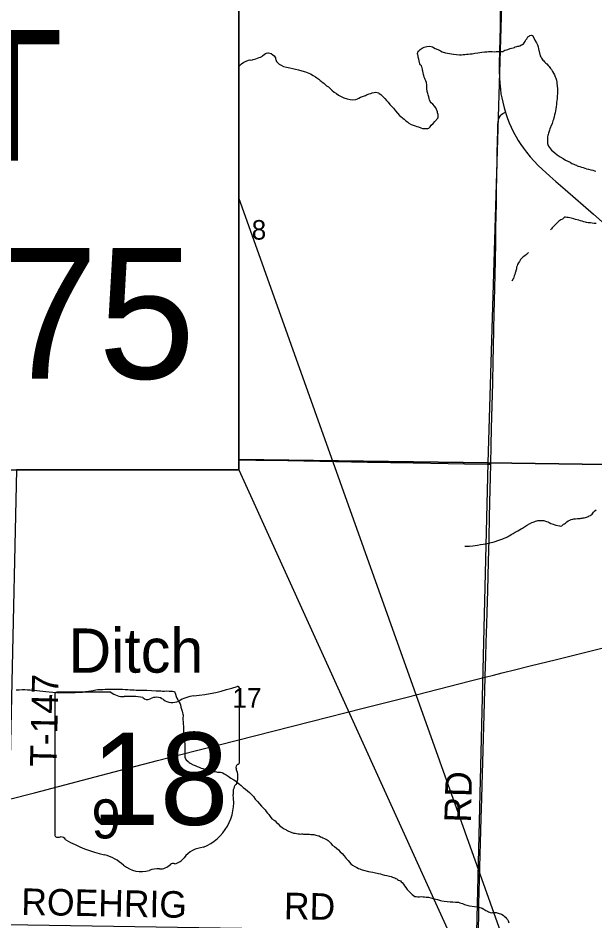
# Model space of a CAD drawing. Extents: x 2.4 to 73.1, y 4.5 to 25.6.
# Drawn here: x 34.07 to 34.688, y 23.109 to 24.076 of the extents above; entities that cross this region are included whole.
import ezdxf

# ---------------------------------------------------------------- set-up
doc = ezdxf.new("R2010")
doc.units = 0
for name, color, linetype in [('GM_X_Minor_River', 7, 'Continuous'), ('GM_X_Minor_River_Text', 7, 'Continuous'), ('GM_X_Section', 7, 'Continuous'), ('GM_X_Section_Text', 7, 'Continuous'), ('GM_X_State_Location', 7, 'Continuous'), ('GM_X_State_Route', 7, 'Continuous'), ('GM_X_State_Shield', 7, 'Continuous'), ('GM_X_Township_Road', 7, 'Continuous'), ('GM_X_Township_Road_Text', 7, 'Continuous'), ('SH_Text', 7, 'Continuous')]:
    doc.layers.add(name, color=color, linetype=linetype)

msp = doc.modelspace()

# ---------------------------------------------------------------- linework, layer by layer
at = {"layer": 'GM_X_Minor_River'}
for points in [[(34.60428, 24.04537), (34.60543, 24.04572), (34.60657, 24.04588), (34.60753, 24.04604), (34.60927, 24.04714), (34.61042, 24.04768), (34.61138, 24.04822), (34.61236, 24.04934), (34.61335, 24.05083), (34.61356, 24.05177), (34.61415, 24.05271), (34.61494, 24.05383), (34.61632, 24.05569), (34.61748, 24.05661), (34.61845, 24.05735), (34.61997, 24.0575), (34.62111, 24.05728), (34.62256, 24.05477), (34.62383, 24.05208), (34.62547, 24.04938), (34.62636, 24.04708), (34.62707, 24.04517), (34.62758, 24.04288), (34.62949, 24.03561), (34.63003, 24.03446), (34.63094, 24.03292), (34.63222, 24.03099), (34.63315, 24.03001), (34.63407, 24.02904), (34.63556, 24.02767), (34.63668, 24.02688), (34.63796, 24.02514), (34.63888, 24.02398), (34.63962, 24.02301), (34.64035, 24.02204), (34.64165, 24.02068), (34.64273, 24.01857), (34.64365, 24.01702), (34.64455, 24.01529), (34.64544, 24.01299), (34.64616, 24.01145), (34.64668, 24.00935), (34.64719, 24.00706), (34.64734, 24.00535), (34.64749, 24.00383), (34.64765, 24.00268), (34.6478, 24.00097), (34.64775, 23.99907), (34.64789, 23.99717), (34.64784, 23.99508), (34.64758, 23.99224), (34.64752, 23.98978), (34.64727, 23.9875), (34.64703, 23.98561), (34.64678, 23.98334), (34.64654, 23.98107), (34.6461, 23.9788), (34.64586, 23.97672), (34.64542, 23.97445), (34.64479, 23.97219), (34.64437, 23.9703), (34.64395, 23.96898), (34.64353, 23.96729), (34.64311, 23.96578), (34.6427, 23.96446), (34.64229, 23.96314), (34.64088, 23.95995), (34.64047, 23.95901), (34.63986, 23.95732), (34.63925, 23.95581), (34.63884, 23.95468), (34.63841, 23.95261), (34.63781, 23.95129), (34.6374, 23.94998), (34.63718, 23.94884), (34.63715, 23.9477), (34.6371, 23.946), (34.63706, 23.94429), (34.63722, 23.94296), (34.63737, 23.94143), (34.63773, 23.94047), (34.63844, 23.93875), (34.63954, 23.9372), (34.64046, 23.93585), (34.64156, 23.93449), (34.64286, 23.93332), (34.64491, 23.93156), (34.6477, 23.9294), (34.65069, 23.92724), (34.65387, 23.92545), (34.65649, 23.92386), (34.65912, 23.92265), (34.66137, 23.92146), (34.66324, 23.92027), (34.6655, 23.91945), (34.667, 23.91885), (34.66812, 23.91825), (34.66906, 23.91784), (34.67019, 23.91744), (34.6717, 23.91683), (34.67358, 23.91621)], [(34.50729, 23.95766), (34.509, 23.9578), (34.51015, 23.95796), (34.51151, 23.95926), (34.51251, 23.96113), (34.51465, 23.96317), (34.5166, 23.9652), (34.51973, 23.96873), (34.52013, 23.96967), (34.52001, 23.97252), (34.51949, 23.97443), (34.51932, 23.97539), (34.51773, 23.97979), (34.51626, 23.98173), (34.51459, 23.98367), (34.51255, 23.98524), (34.51144, 23.9866), (34.51091, 23.98832), (34.51057, 23.98966), (34.51023, 23.99138), (34.50969, 23.99272), (34.50934, 23.99387), (34.509, 23.99521), (34.50848, 23.99731), (34.50818, 24.00054), (34.50805, 24.00301), (34.50789, 24.00397), (34.50758, 24.00682), (34.50687, 24.00855), (34.50634, 24.01027), (34.50579, 24.01123), (34.50526, 24.01277), (34.50492, 24.01429), (34.50457, 24.01563), (34.50424, 24.01735), (34.5039, 24.01888), (34.50355, 24.02022), (34.50339, 24.02136), (34.50304, 24.02251), (34.50268, 24.02347), (34.50214, 24.02462), (34.50141, 24.02578), (34.50068, 24.02674), (34.50033, 24.02827), (34.49981, 24.02999), (34.49928, 24.03172), (34.49894, 24.03305), (34.49877, 24.0342), (34.49861, 24.03534), (34.49845, 24.03629), (34.49811, 24.03782), (34.49874, 24.04046), (34.49971, 24.0412), (34.50088, 24.04231), (34.50184, 24.04285), (34.503, 24.04358), (34.50512, 24.04467), (34.50799, 24.04554), (34.51084, 24.04585), (34.51274, 24.04561), (34.51424, 24.045), (34.51517, 24.04422), (34.51686, 24.04342), (34.52156, 24.0414), (34.52268, 24.0408), (34.52456, 24.03981), (34.52795, 24.03877), (34.5323, 24.0379), (34.53665, 24.03722), (34.53987, 24.03676), (34.5429, 24.03668), (34.54423, 24.03665), (34.54518, 24.03662), (34.54689, 24.03677), (34.54861, 24.03691), (34.55032, 24.03725), (34.55223, 24.03739), (34.55451, 24.03752), (34.5566, 24.03766), (34.55928, 24.03816), (34.56252, 24.03884), (34.56691, 24.03948), (34.56976, 24.03979), (34.57224, 24.03992), (34.57395, 24.04006), (34.57528, 24.04003), (34.57661, 24.04), (34.57812, 24.03996), (34.58002, 24.03991), (34.58231, 24.04004), (34.58477, 24.03998), (34.58649, 24.04012), (34.58781, 24.04009), (34.58934, 24.04024), (34.59165, 24.04151), (34.59337, 24.04204), (34.5949, 24.04219), (34.5972, 24.04327), (34.60179, 24.04448), (34.60275, 24.04503), (34.60428, 24.04537)], [(34.31958, 24.03098), (34.3213, 24.03132), (34.32225, 24.03149), (34.32359, 24.03183), (34.32493, 24.03237), (34.32666, 24.03308), (34.32857, 24.0336), (34.32992, 24.03414), (34.33126, 24.03467), (34.33223, 24.0356), (34.33417, 24.03726), (34.33591, 24.03816), (34.33763, 24.03869), (34.33858, 24.03885), (34.34009, 24.03843), (34.34122, 24.03784), (34.34328, 24.03665), (34.34439, 24.03548), (34.34604, 24.03335), (34.34602, 24.0324), (34.34618, 24.03144), (34.34654, 24.03049), (34.34708, 24.02933), (34.34838, 24.02797), (34.34986, 24.0266), (34.35192, 24.02541), (34.35455, 24.02421), (34.35775, 24.02317), (34.36134, 24.02251), (34.36456, 24.02186), (34.36739, 24.02122), (34.3706, 24.02057), (34.37418, 24.01953), (34.37814, 24.01829), (34.3834, 24.01607), (34.3864, 24.01428), (34.38864, 24.01289), (34.39014, 24.01191), (34.39126, 24.01112), (34.39238, 24.01033), (34.39368, 24.00916), (34.3948, 24.00837), (34.39591, 24.00739), (34.39759, 24.00621), (34.39889, 24.00504), (34.40056, 24.00329), (34.40281, 24.00228), (34.40429, 24.00072), (34.40633, 23.99858), (34.40894, 23.99662), (34.41136, 23.99504), (34.41341, 23.99347), (34.41623, 23.99207), (34.41923, 23.99047), (34.42262, 23.98943), (34.42583, 23.98859), (34.42886, 23.98852), (34.4321, 23.98881), (34.43383, 23.98953), (34.43537, 23.99025), (34.4371, 23.99134), (34.43921, 23.99205), (34.44112, 23.99257), (34.44247, 23.99311), (34.44343, 23.99384), (34.44612, 23.99472), (34.44803, 23.99524), (34.44937, 23.99578), (34.45166, 23.99629), (34.45357, 23.99643), (34.45489, 23.9962), (34.45621, 23.99579), (34.45714, 23.9952), (34.45882, 23.99402), (34.46105, 23.99187), (34.4629, 23.98993), (34.46493, 23.98779), (34.4666, 23.98584), (34.46844, 23.98352), (34.47066, 23.98137), (34.47232, 23.97943), (34.47434, 23.97672), (34.47674, 23.974), (34.47877, 23.97167), (34.48045, 23.9703), (34.48157, 23.96951), (34.4823, 23.96855), (34.48361, 23.96775), (34.48454, 23.96678), (34.48565, 23.9658), (34.48734, 23.96481), (34.48882, 23.96344), (34.49107, 23.96206), (34.49332, 23.96105), (34.49539, 23.96043), (34.49728, 23.95981), (34.49898, 23.95939), (34.50161, 23.95837), (34.5035, 23.95775), (34.50558, 23.95751), (34.50729, 23.95766)], [(34.30663, 24.02363), (34.30727, 24.02465), (34.3096, 24.02687), (34.31211, 24.02852), (34.31461, 24.02978), (34.3171, 24.03067), (34.31844, 24.03101), (34.31958, 24.03098)], [(34.67358, 23.91621), (34.67547, 23.91578), (34.67716, 23.91517), (34.67905, 23.91455), (34.68113, 23.91412), (34.68377, 23.91348), (34.68584, 23.91286), (34.68754, 23.91225), (34.68905, 23.91183)], [(34.66384, 23.86122), (34.66101, 23.86205), (34.6593, 23.86228), (34.65779, 23.86251), (34.65665, 23.86254), (34.65532, 23.86257), (34.65338, 23.86072), (34.65164, 23.85982), (34.65049, 23.85909), (34.64952, 23.85835), (34.64855, 23.85781), (34.64758, 23.85669), (34.6464, 23.85539), (34.64504, 23.8541), (34.64387, 23.85299), (34.64309, 23.85206), (34.64231, 23.85113), (34.64152, 23.8502), (34.64036, 23.84909)], [(34.68935, 23.85601), (34.68707, 23.85607), (34.68498, 23.85631), (34.68328, 23.85654), (34.68196, 23.85677), (34.68063, 23.8568), (34.67911, 23.85703), (34.6778, 23.85744), (34.67629, 23.85786), (34.67421, 23.85848), (34.67251, 23.85891), (34.67063, 23.85933), (34.66893, 23.85976), (34.66723, 23.86037), (34.66553, 23.86079), (34.66384, 23.86122)], [(34.61677, 23.82502), (34.61462, 23.82279), (34.61306, 23.82131), (34.61114, 23.82022), (34.60958, 23.81874), (34.6084, 23.81726), (34.60721, 23.81539), (34.60622, 23.8137), (34.60523, 23.81202), (34.60462, 23.81052), (34.6042, 23.80901), (34.60397, 23.80731), (34.60356, 23.80618), (34.60294, 23.80392), (34.60253, 23.80298), (34.60212, 23.80147), (34.6017, 23.79996), (34.60128, 23.79845), (34.60068, 23.79714), (34.60027, 23.7962), (34.59967, 23.79508), (34.59928, 23.79452), (34.59967, 23.79508)], [(34.54879, 23.51048), (34.54917, 23.51047), (34.55088, 23.51043), (34.55354, 23.51055), (34.55716, 23.51084), (34.56211, 23.51147), (34.56555, 23.51215), (34.56822, 23.51265), (34.57051, 23.51297), (34.57261, 23.5133), (34.57413, 23.51364), (34.57547, 23.51398), (34.577, 23.51432), (34.57872, 23.51466), (34.58025, 23.515), (34.58523, 23.51696), (34.58715, 23.51767), (34.58926, 23.51838), (34.59099, 23.51909), (34.5929, 23.51961), (34.59425, 23.52034), (34.5954, 23.52107), (34.59675, 23.52179), (34.59849, 23.52289), (34.60042, 23.52398), (34.60254, 23.52525), (34.60543, 23.52689), (34.60735, 23.52798), (34.60909, 23.52888), (34.61044, 23.52961), (34.61159, 23.53034), (34.61275, 23.53107), (34.61372, 23.5318), (34.61488, 23.53253), (34.61603, 23.53307), (34.617, 23.53381), (34.61796, 23.53435), (34.62027, 23.53562), (34.62181, 23.53615), (34.62296, 23.5365), (34.62449, 23.53704), (34.62583, 23.53738), (34.62678, 23.53774), (34.62869, 23.53788), (34.63059, 23.53783), (34.63153, 23.53781), (34.63248, 23.53778), (34.63343, 23.53776), (34.63513, 23.53733), (34.63626, 23.53693), (34.63758, 23.53651), (34.63908, 23.53572), (34.64095, 23.53472), (34.64321, 23.5339), (34.64491, 23.53329), (34.64604, 23.53288), (34.65019, 23.53202), (34.65114, 23.5318), (34.65248, 23.53234), (34.65442, 23.53381), (34.65538, 23.53435), (34.65654, 23.53508), (34.65809, 23.53656), (34.65926, 23.53767), (34.66118, 23.53838), (34.66271, 23.53891), (34.66424, 23.53925), (34.66558, 23.5396), (34.66729, 23.53974), (34.6692, 23.54008), (34.67091, 23.54003), (34.67205, 23.54019), (34.67319, 23.54035), (34.67434, 23.54052), (34.67529, 23.54068), (34.67663, 23.54084), (34.67777, 23.54119), (34.67892, 23.54154), (34.68007, 23.54189), (34.68103, 23.54224), (34.68199, 23.54279), (34.68315, 23.54333), (34.68411, 23.54406), (34.68508, 23.5448), (34.68665, 23.54666), (34.68783, 23.54834), (34.68938, 23.54943)], [(34.06836, 23.3564), (34.07159, 23.35651)], [(34.07159, 23.35651), (34.07464, 23.35681), (34.07749, 23.35674), (34.08033, 23.35667), (34.08318, 23.35641), (34.0864, 23.35613), (34.09057, 23.35584), (34.09379, 23.35557), (34.09701, 23.35511), (34.10023, 23.35483), (34.10364, 23.35456), (34.10762, 23.35408), (34.11141, 23.35379), (34.11521, 23.35369), (34.11901, 23.35379), (34.12262, 23.35369), (34.12642, 23.35379), (34.13155, 23.35385), (34.13554, 23.35412), (34.13934, 23.35422), (34.14258, 23.3547), (34.14563, 23.35501), (34.14811, 23.35532), (34.15078, 23.35601), (34.15346, 23.35652), (34.15593, 23.35683), (34.15859, 23.35695), (34.16126, 23.35708), (34.16354, 23.35721), (34.16658, 23.35713), (34.16905, 23.35726), (34.17133, 23.3572), (34.1738, 23.35733), (34.17627, 23.35726), (34.17911, 23.35719), (34.18215, 23.35711), (34.18519, 23.35704), (34.18785, 23.35697), (34.19031, 23.35672), (34.1924, 23.35666), (34.19467, 23.35641), (34.19676, 23.35636), (34.19903, 23.3563), (34.20169, 23.35624), (34.20492, 23.35615), (34.20833, 23.35607), (34.21839, 23.35562), (34.22105, 23.35555), (34.22333, 23.3555), (34.22503, 23.35526), (34.22731, 23.3552), (34.22978, 23.35533), (34.23206, 23.35527), (34.23319, 23.35524), (34.23471, 23.35521), (34.23585, 23.35499), (34.23698, 23.35477), (34.23793, 23.35474), (34.23881, 23.35187), (34.2397, 23.34957), (34.24041, 23.34747), (34.24132, 23.34592), (34.24223, 23.34457), (34.24296, 23.34341), (34.24387, 23.34168), (34.24422, 23.34034), (34.24473, 23.33805), (34.24543, 23.33595), (34.24595, 23.33385), (34.24647, 23.33193), (34.24663, 23.3306), (34.24698, 23.32945), (34.24695, 23.32831), (34.24692, 23.32699), (34.24688, 23.32566), (34.24685, 23.32414), (34.247, 23.32262), (34.24695, 23.32072), (34.24742, 23.31672), (34.24739, 23.31539), (34.24734, 23.3135), (34.24746, 23.31102), (34.24778, 23.30836), (34.2479, 23.3057), (34.24841, 23.30322), (34.24873, 23.30074), (34.24886, 23.29865), (34.24898, 23.2958), (34.24892, 23.29333), (34.24885, 23.29068), (34.2488, 23.28878), (34.24894, 23.28688), (34.24891, 23.28555), (34.24887, 23.28403), (34.25033, 23.28171), (34.25237, 23.27976), (34.25368, 23.27878), (34.2548, 23.27818), (34.2578, 23.2764), (34.25987, 23.27559), (34.26212, 23.27439)], [(34.26212, 23.27439), (34.26437, 23.27357), (34.26644, 23.27276), (34.26833, 23.27233), (34.27436, 23.27047), (34.27606, 23.27005), (34.27776, 23.26963), (34.28003, 23.26919), (34.28135, 23.26896), (34.28268, 23.26874), (34.284, 23.26852), (34.28533, 23.26848), (34.28703, 23.26825), (34.28836, 23.26803), (34.28948, 23.26762), (34.29117, 23.26662), (34.29323, 23.26543), (34.29547, 23.26405), (34.29808, 23.26189), (34.30146, 23.26029), (34.30333, 23.2591), (34.30463, 23.25793), (34.30593, 23.25676), (34.30741, 23.25558), (34.30927, 23.25401), (34.31151, 23.25206), (34.31392, 23.2501), (34.31616, 23.24852), (34.31821, 23.24676), (34.32006, 23.24482), (34.32228, 23.24229), (34.3243, 23.23958), (34.3267, 23.23686), (34.32891, 23.23434), (34.33094, 23.23201), (34.33317, 23.22986), (34.33483, 23.22811), (34.33612, 23.22637), (34.3374, 23.22463), (34.33869, 23.22289), (34.34035, 23.22095), (34.34219, 23.21843), (34.34443, 23.21705), (34.34555, 23.21626), (34.34722, 23.21451), (34.3487, 23.21295), (34.35074, 23.211), (34.35316, 23.20923), (34.3554, 23.20765), (34.3569, 23.20686), (34.35784, 23.20645), (34.35933, 23.20547), (34.36535, 23.20322), (34.36687, 23.20299), (34.36857, 23.20257), (34.37008, 23.20234), (34.37141, 23.20231), (34.37235, 23.20209), (34.37369, 23.20225), (34.37483, 23.20222), (34.37596, 23.202), (34.37843, 23.20194), (34.38052, 23.20189), (34.38241, 23.20184), (34.38374, 23.20181), (34.38488, 23.20178), (34.38583, 23.20175), (34.38715, 23.20153), (34.38904, 23.2011), (34.39055, 23.20068), (34.39187, 23.20027), (34.39282, 23.20006), (34.39431, 23.19926), (34.39544, 23.19885), (34.39676, 23.19825), (34.39845, 23.19745), (34.39995, 23.19665), (34.40144, 23.19585), (34.40238, 23.19507), (34.40424, 23.1935), (34.40516, 23.19234), (34.40663, 23.1904), (34.40924, 23.18863), (34.41129, 23.18687), (34.41333, 23.18511), (34.41537, 23.18315), (34.41741, 23.1812), (34.41944, 23.17868), (34.42165, 23.17597), (34.42368, 23.17364), (34.42534, 23.17189), (34.42682, 23.17033), (34.4285, 23.16896), (34.43093, 23.16738), (34.43299, 23.16619), (34.43486, 23.16519), (34.43637, 23.16477), (34.43768, 23.16417), (34.43881, 23.16376), (34.44032, 23.16334), (34.44542, 23.16207)], [(34.44542, 23.16207), (34.44788, 23.16182), (34.45033, 23.16119), (34.45317, 23.16074), (34.45487, 23.16032), (34.45638, 23.1599), (34.45827, 23.15947), (34.46034, 23.15885), (34.46279, 23.15803), (34.46506, 23.15759), (34.46657, 23.15736), (34.4679, 23.15714), (34.46978, 23.15671), (34.4711, 23.15611), (34.47241, 23.1555), (34.47373, 23.15509), (34.47486, 23.15449), (34.4758, 23.15409), (34.47673, 23.15349), (34.47786, 23.1529), (34.47879, 23.15249), (34.47973, 23.1519), (34.48066, 23.15112), (34.48158, 23.15014), (34.48287, 23.14859), (34.48416, 23.14666), (34.48563, 23.14473), (34.4871, 23.14279), (34.48839, 23.14124), (34.4895, 23.14026), (34.49043, 23.13929), (34.49116, 23.13832), (34.49228, 23.13734), (34.49358, 23.13617), (34.49508, 23.13537), (34.49659, 23.13514), (34.49849, 23.1349), (34.5002, 23.13505), (34.50248, 23.13518), (34.50418, 23.13495), (34.50551, 23.13473), (34.50741, 23.13468), (34.50968, 23.13443), (34.51214, 23.13399), (34.51496, 23.13316), (34.51761, 23.13252), (34.51931, 23.1321), (34.52044, 23.13169), (34.52175, 23.13128), (34.5227, 23.13106), (34.52421, 23.13064), (34.52667, 23.1302), (34.5297, 23.12994), (34.53292, 23.12947), (34.53595, 23.1294), (34.53861, 23.12933), (34.54051, 23.12928), (34.54202, 23.12905), (34.54353, 23.12863), (34.54616, 23.12762), (34.54842, 23.1268), (34.55087, 23.12598), (34.5537, 23.12534), (34.55919, 23.12463), (34.56165, 23.12419), (34.56354, 23.12376), (34.56712, 23.12272), (34.569, 23.12172), (34.57105, 23.12034), (34.57312, 23.11953), (34.57405, 23.11875), (34.57499, 23.11834), (34.57593, 23.11813), (34.57707, 23.11791), (34.57821, 23.11807), (34.57935, 23.11804), (34.58239, 23.11797), (34.58446, 23.11734), (34.58559, 23.11712), (34.58691, 23.11671), (34.58786, 23.1165), (34.58973, 23.11531), (34.59084, 23.11433), (34.59233, 23.11316), (34.59344, 23.1118), (34.59435, 23.11045), (34.59508, 23.10929), (34.59579, 23.10718)]]:
    msp.add_lwpolyline(points, dxfattribs=at)
at = {"layer": 'GM_X_Section'}
for points in [[(34.30663, 23.60321), (34.57374, 23.59967), (34.58869, 24.10135), (34.30663, 24.10773)], [(35.09073, 24.08656), (35.07727, 23.59263), (34.57374, 23.59967), (34.58869, 24.10135)], [(34.06856, 23.59208), (34.05792, 23.10535), (34.56162, 23.09756), (34.57374, 23.59967), (34.30663, 23.60321), (34.30663, 23.59208)], [(34.57374, 23.59967), (35.07727, 23.59263), (35.06465, 23.08503), (34.56162, 23.09756)]]:
    msp.add_lwpolyline(points, close=True, dxfattribs=at)
at = {"layer": 'GM_X_State_Route'}
for points in [[(34.5867, 24.08819), (34.5864, 24.06643), (34.58593, 24.04063), (34.58563, 24.02758), (34.58559, 24.0192), (34.58578, 24.01207), (34.58614, 24.00619), (34.58677, 23.99972), (34.58741, 23.9948), (34.58817, 23.99054), (34.58924, 23.9857), (34.5908, 23.9797), (34.59213, 23.97507)], [(34.59213, 23.97507), (34.59258, 23.97376), (34.59439, 23.96849), (34.59621, 23.96388), (34.59834, 23.95907), (34.60093, 23.95378), (34.60355, 23.94886), (34.60589, 23.94485), (34.60858, 23.94069), (34.61143, 23.93664), (34.61482, 23.93221), (34.61877, 23.92742), (34.62287, 23.92278), (34.62737, 23.91808), (34.6314, 23.91422), (34.63968, 23.90672), (34.64626, 23.90102), (34.65628, 23.89217), (34.68649, 23.8658), (34.70212, 23.85202), (34.72391, 23.83255), (34.73349, 23.82367), (34.74977, 23.80837)], [(34.57056, 23.37007), (34.57945, 23.37231), (34.5888, 23.37466), (34.60328, 23.37824), (34.61866, 23.38208), (34.64673, 23.38899), (34.67689, 23.3965), (34.6968, 23.40143)], [(34.06126, 23.2394), (34.08806, 23.2464), (34.1461, 23.26156), (34.18007, 23.2705), (34.21975, 23.28093), (34.26014, 23.29113), (34.28425, 23.29721), (34.38394, 23.32262), (34.43998, 23.33683), (34.48548, 23.34835), (34.55474, 23.36607), (34.57056, 23.37007)]]:
    msp.add_lwpolyline(points, dxfattribs=at)
at = {"layer": 'GM_X_State_Shield'}
for p, q in [((34.10976, 23.35149), (34.10976, 23.2014)), ((34.16962, 23.35407), (34.1117, 23.35407)), ((34.30751, 23.27928), (34.30751, 23.35779)), ((34.30749, 23.2793), (34.30751, 23.27928))]:
    msp.add_line(p, q, dxfattribs=at)
for centre, radius, start, end in [((34.23706, 23.55869), 0.20971, 275.84447, 288.90645), ((34.30531, 23.35812), 0.0022, 351.86209, 97.738), ((34.11202, 23.35181), 0.00229, 98.1301, 188.1301), ((34.18341, 23.37149), 0.02222, 231.61951, 271.11188), ((34.19077, 23.26981), 0.07977, 80.48669, 94.98827), ((34.26381, 23.30823), 0.04219, 97.34618, 120.76885), ((34.20888, 23.35259), 0.00641, 219.79206, 297.10237), ((34.2183, 23.33524), 0.01333, 54.46668, 119.14113), ((34.2355, 23.35903), 0.01603, 233.85621, 294.82819), ((34.307, 23.27351), 0.00341, 107.94398, 210.33697), ((34.28532, 23.26359), 0.02045, 340.03296, 23.64957), ((34.30516, 23.27897), 0.00236, 289.60381, 7.73413), ((34.31539, 23.24642), 0.01488, 136.8065, 186.92959), ((34.24881, 23.23643), 0.05245, 292.30889, 8.98584), ((34.11204, 23.20107), 0.00231, 171.95839, 258.30661), ((34.11239, 23.21642), 0.01764, 267.33899, 280.60386), ((34.116, 23.19274), 0.00636, 29.74838, 93.27175), ((34.1963, 23.32759), 0.15144, 240.41292, 257.1985), ((34.27093, 23.15926), 0.02873, 94.40312, 142.57675), ((34.15115, 23.13397), 0.04738, 47.18416, 75.83597), ((34.23453, 23.18685), 0.01695, 282.87319, 323.27711), ((34.20239, 23.19199), 0.03007, 230.70037, 286.29184), ((34.22196, 23.18075), 0.01602, 268.77702, 315.54927), ((34.23645, 23.16622), 0.00451, 65.75173, 132.64842), ((34.21977, 23.1401), 0.02471, 85.69512, 111.20995)]:
    msp.add_arc(centre, radius, start, end, dxfattribs=at)
at = {"layer": 'GM_X_Township_Road'}
for points in [[(34.57656, 23.59808), (34.57699, 23.6183), (34.57743, 23.63632), (34.57876, 23.68542), (34.57919, 23.70812), (34.57949, 23.72366), (34.57984, 23.74231), (34.58018, 23.75971), (34.5805, 23.77276), (34.58081, 23.78706), (34.58114, 23.80105), (34.5814, 23.81628), (34.58178, 23.83555), (34.58206, 23.85041), (34.58226, 23.86468), (34.58252, 23.87679), (34.58274, 23.88925), (34.58304, 23.90852), (34.58327, 23.92064), (34.58343, 23.92903), (34.58377, 23.94612), (34.58391, 23.95296), (34.58407, 23.96166), (34.58431, 23.96472), (34.58464, 23.9665), (34.58506, 23.96794), (34.58556, 23.96924), (34.58637, 23.97073), (34.58724, 23.9719), (34.5881, 23.97277), (34.58925, 23.97359), (34.59213, 23.97507)], [(34.30663, 23.60298), (34.32477, 23.6026), (34.35927, 23.60208), (34.44443, 23.6005), (34.49354, 23.59958), (34.53084, 23.59896), (34.54824, 23.5986), (34.57248, 23.59815), (34.57656, 23.59808)], [(34.57056, 23.37007), (34.57059, 23.37124), (34.57112, 23.39238), (34.57155, 23.40729), (34.57215, 23.42718), (34.57252, 23.4393), (34.57319, 23.46292), (34.5736, 23.47845), (34.57407, 23.49368), (34.57467, 23.51823), (34.57524, 23.54185), (34.57591, 23.57137), (34.57625, 23.5838), (34.57656, 23.59808)], [(34.56323, 23.0966), (34.56358, 23.11953), (34.56375, 23.12699), (34.56526, 23.17982), (34.5656, 23.19255), (34.56631, 23.21928), (34.56689, 23.2401), (34.56729, 23.25409), (34.56802, 23.27895), (34.56981, 23.34266), (34.57056, 23.37007)]]:
    msp.add_lwpolyline(points, dxfattribs=at)
at = {"layer": 'SH_Text'}
for points in [[(34.30663, 24.17464), (32.7109, 24.17464), (32.7109, 23.59208), (34.30663, 23.59208)], [(34.30663, 23.59208), (34.79158, 22.52474), (34.30663, 23.88336)]]:
    msp.add_lwpolyline(points, close=True, dxfattribs=at)

# ---------------------------------------------------------------- texts
at = {"layer": 'GM_X_Minor_River_Text'}
msp.add_text('Ditch', height=0.047373, rotation=0.03997, dxfattribs=at).set_placement((34.12435, 23.37486))
at = {"layer": 'GM_X_Section_Text'}
for s, height, p in [('8', 0.02093, (34.32048, 23.83865)), ('17', 0.020928, (34.29986, 23.33746)), ('9', 0.04186, (34.14902, 23.19743))]:
    msp.add_text(s, height=height, rotation=0.00001, dxfattribs=at).set_placement(p)
at = {"layer": 'GM_X_State_Location'}
for s in ['s', 'r']:
    msp.add_text(s, height=0.0000947, dxfattribs=at).set_placement((34.20641, 23.26649))
msp.add_text('18', height=0.0000947, rotation=0.00001, dxfattribs=at).set_placement((34.18257, 23.2596))
at = {"layer": 'GM_X_State_Shield'}
msp.add_text('18', height=0.098877, dxfattribs=at).set_placement((34.14855, 23.21198))
at = {"layer": 'GM_X_Township_Road_Text'}
for s, rotation, p in [('T-147', 88.60854, (34.11145, 23.27382)), ('RD', 88.51776, (34.55515, 23.21414)), ('ROEHRIG', 358.92351, (34.07363, 23.11563)), ('RD', 359.01679, (34.35485, 23.11103))]:
    msp.add_text(s, height=0.028409, rotation=rotation, dxfattribs=at).set_placement(p)
at = {"layer": 'SH_Text'}
for s, p in [('END PROJECT', (32.79774, 23.92318)), ('STA. 1902+53.75', (32.79774, 23.68985))]:
    msp.add_text(s, height=0.1399997, rotation=360, dxfattribs=at).set_placement(p)

doc.saveas('drawing.dxf')
